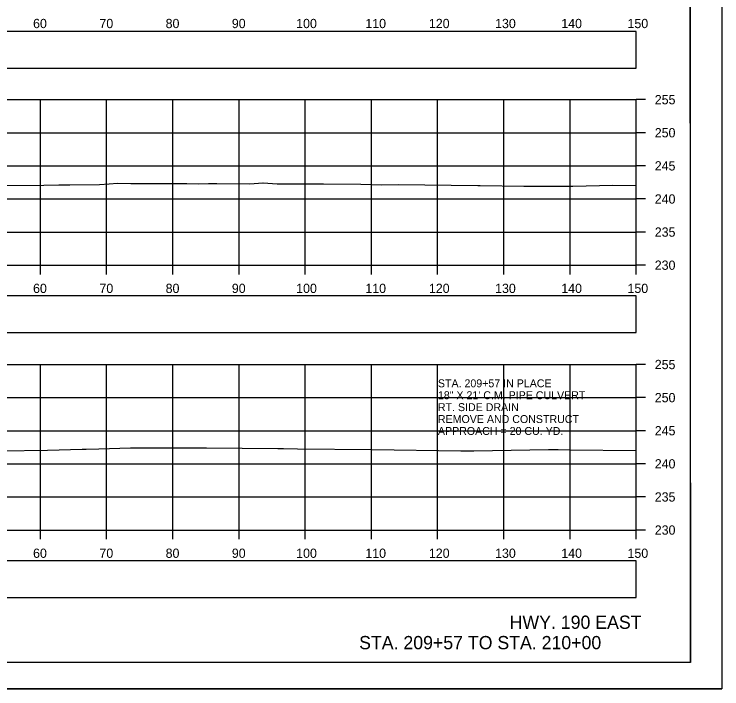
# Model space of a CAD drawing. Extents: x 1369627 to 1374022, y 380035 to 398173.
# Drawn here: x 1372154.6 to 1372261.5, y 381958.8 to 382060.7 of the extents above; entities that cross this region are included whole.
import ezdxf

# ---------------------------------------------------------------- set-up
doc = ezdxf.new("R2010")
doc.units = 0
for name, color, linetype in [('Default', 7, 'Continuous'), ('R_Axis', 7, 'Continuous'), ('R_Axis Annot', 7, 'Continuous'), ('R_Border', 7, 'Continuous'), ('R_Draft', 7, 'Continuous'), ('R_Exist Surface', 7, 'Continuous'), ('R_Grid', 7, 'Continuous'), ('R_No Plot', 7, 'Continuous'), ('R_Water', 7, 'Continuous')]:
    doc.layers.add(name, color=color, linetype=linetype)

msp = doc.modelspace()

# ---------------------------------------------------------------- linework, layer by layer
at = {"layer": 'Default'}
for points in [[(1371948.53, 382052.57), (1372248.53, 382052.57), (1372248.53, 382058.09), (1371948.53, 382058.09)], [(1371948.53, 382012.65), (1372248.53, 382012.65), (1372248.53, 382018.17), (1371948.53, 382018.17)], [(1371948.53, 381972.61), (1372248.53, 381972.61), (1372248.53, 381978.13), (1371948.53, 381978.13)]]:
    msp.add_lwpolyline(points, close=True, dxfattribs=at)
at = {"layer": 'R_Axis'}
for p, q in [((1372248.53, 382022.8), (1372248.53, 382047.8)), ((1372249.93, 382047.8), (1372248.53, 382047.8)), ((1372249.93, 382042.8), (1372248.53, 382042.8)), ((1372249.93, 382037.8), (1372248.53, 382037.8)), ((1372249.93, 382032.8), (1372248.53, 382032.8)), ((1372249.93, 382027.8), (1372248.53, 382027.8)), ((1371948.53, 382022.8), (1372248.53, 382022.8)), ((1372158.53, 382021.4), (1372158.53, 382022.8)), ((1372168.53, 382021.4), (1372168.53, 382022.8)), ((1372178.53, 382021.4), (1372178.53, 382022.8)), ((1372188.53, 382021.4), (1372188.53, 382022.8)), ((1372198.53, 382021.4), (1372198.53, 382022.8)), ((1372208.53, 382021.4), (1372208.53, 382022.8)), ((1372218.53, 382021.4), (1372218.53, 382022.8)), ((1372228.53, 382021.4), (1372228.53, 382022.8)), ((1372238.53, 382021.4), (1372238.53, 382022.8)), ((1372248.53, 382021.4), (1372248.53, 382022.8)), ((1372249.93, 382022.8), (1372248.53, 382022.8)), ((1372248.53, 381982.8), (1372248.53, 382007.8)), ((1372249.93, 382007.8), (1372248.53, 382007.8)), ((1372249.93, 382002.8), (1372248.53, 382002.8)), ((1372249.93, 381997.8), (1372248.53, 381997.8)), ((1372249.93, 381992.8), (1372248.53, 381992.8)), ((1372249.93, 381987.8), (1372248.53, 381987.8)), ((1371948.53, 381982.8), (1372248.53, 381982.8)), ((1372158.53, 381981.4), (1372158.53, 381982.8)), ((1372168.53, 381981.4), (1372168.53, 381982.8)), ((1372178.53, 381981.4), (1372178.53, 381982.8)), ((1372188.53, 381981.4), (1372188.53, 381982.8)), ((1372198.53, 381981.4), (1372198.53, 381982.8)), ((1372208.53, 381981.4), (1372208.53, 381982.8)), ((1372218.53, 381981.4), (1372218.53, 381982.8)), ((1372228.53, 381981.4), (1372228.53, 381982.8)), ((1372238.53, 381981.4), (1372238.53, 381982.8)), ((1372248.53, 381981.4), (1372248.53, 381982.8)), ((1372249.93, 381982.8), (1372248.53, 381982.8))]:
    msp.add_line(p, q, dxfattribs=at)
at = {"layer": 'R_Border'}
for q in [(1372256.71, 382168.26), (1371940.53, 381962.8)]:
    msp.add_line((1372256.71, 381962.8), q, dxfattribs=at)
at = {"layer": 'R_Exist Surface'}
for points in [[(1372147.79, 382034.83), (1372159.05, 382034.9), (1372161.28, 382034.95), (1372162.96, 382034.94), (1372167.46, 382034.99), (1372168.92, 382035.08), (1372170.16, 382035.21), (1372172.17, 382035.14), (1372175.1, 382035.13), (1372176.52, 382035.12), (1372180.65, 382035.12), (1372182.47, 382035.11), (1372183.9, 382035.13), (1372185.16, 382035.13), (1372190.17, 382035.1), (1372192.1, 382035.23), (1372192.15, 382035.23), (1372194.3, 382035.11), (1372195.46, 382035.09), (1372201.31, 382035.09), (1372206.94, 382035.03), (1372209.99, 382034.94), (1372212.55, 382034.97), (1372224.61, 382034.83), (1372224.96, 382034.82), (1372231.55, 382034.75), (1372238.96, 382034.71), (1372245.01, 382034.9), (1372248.53, 382034.85)], [(1372152.59, 381994.74), (1372159.59, 381994.88), (1372164.84, 381995.02), (1372165.06, 381995.03), (1372165.41, 381995.01), (1372167.33, 381995.06), (1372172.12, 381995.2), (1372175.79, 381995.23), (1372183.09, 381995.23), (1372183.61, 381995.22), (1372194.41, 381995.11), (1372195.24, 381995.1), (1372197.35, 381995.08), (1372208.61, 381994.96), (1372222.03, 381994.77), (1372223.99, 381994.75), (1372235.28, 381994.94), (1372236.75, 381994.96), (1372238.49, 381994.93), (1372248.53, 381994.79)]]:
    msp.add_lwpolyline(points, dxfattribs=at)
at = {"layer": 'R_Grid'}
for p, q in [((1371948.53, 382047.8), (1372248.53, 382047.8)), ((1372158.53, 382022.8), (1372158.53, 382047.8)), ((1372168.53, 382022.8), (1372168.53, 382047.8)), ((1372178.53, 382022.8), (1372178.53, 382047.8)), ((1372188.53, 382022.8), (1372188.53, 382047.8)), ((1372198.53, 382022.8), (1372198.53, 382047.8)), ((1372208.53, 382022.8), (1372208.53, 382047.8)), ((1372218.53, 382022.8), (1372218.53, 382047.8)), ((1372228.53, 382022.8), (1372228.53, 382047.8)), ((1372238.53, 382022.8), (1372238.53, 382047.8)), ((1372248.53, 382022.8), (1372248.53, 382047.8)), ((1371948.53, 382042.8), (1372248.53, 382042.8)), ((1371948.53, 382037.8), (1372248.53, 382037.8)), ((1371948.53, 382032.8), (1372248.53, 382032.8)), ((1371948.53, 382027.8), (1372248.53, 382027.8)), ((1371948.53, 382022.8), (1372248.53, 382022.8)), ((1371948.53, 382007.8), (1372248.53, 382007.8)), ((1372158.53, 381982.8), (1372158.53, 382007.8)), ((1372168.53, 381982.8), (1372168.53, 382007.8)), ((1372178.53, 381982.8), (1372178.53, 382007.8)), ((1372188.53, 381982.8), (1372188.53, 382007.8)), ((1372198.53, 381982.8), (1372198.53, 382007.8)), ((1372208.53, 381982.8), (1372208.53, 382007.8)), ((1372218.53, 381982.8), (1372218.53, 382007.8)), ((1372228.53, 381982.8), (1372228.53, 382007.8)), ((1372238.53, 381982.8), (1372238.53, 382007.8)), ((1372248.53, 381982.8), (1372248.53, 382007.8)), ((1371948.53, 382002.8), (1372248.53, 382002.8)), ((1371948.53, 381997.8), (1372248.53, 381997.8)), ((1371948.53, 381992.8), (1372248.53, 381992.8)), ((1371948.53, 381987.8), (1372248.53, 381987.8)), ((1371948.53, 381982.8), (1372248.53, 381982.8))]:
    msp.add_line(p, q, dxfattribs=at)
at = {"layer": 'R_No Plot'}
msp.add_line((1371928.13, 381958.82), (1372261.46, 381958.82), dxfattribs=at)
for points in [[(1371928.12, 382172.16), (1372261.46, 382172.16), (1372261.46, 381958.82), (1371928.12, 381958.82)], [(1372174.45, 382168.26), (1372194.07, 382168.26), (1372194.07, 382158.38), (1372210.18, 382158.38), (1372233.38, 382158.38), (1372233.38, 382125.71), (1372256.59, 382125.71), (1372256.71, 381962.8), (1371940.53, 381962.8), (1371940.53, 382168.26)]]:
    msp.add_lwpolyline(points, close=True, dxfattribs=at)

# ---------------------------------------------------------------- texts
at = {"layer": 'R_Axis Annot'}
for s, p in [('60', (1372157.41, 382058.6)), ('70', (1372167.44, 382058.6)), ('80', (1372177.44, 382058.6)), ('90', (1372187.44, 382058.6)), ('100', (1372197.16, 382058.6)), ('110', (1372207.61, 382058.6)), ('120', (1372217.21, 382058.6)), ('130', (1372227.21, 382058.6)), ('140', (1372237.21, 382058.6)), ('150', (1372247.21, 382058.6)), ('255', (1372251.33, 382047.1)), ('250', (1372251.33, 382042.1)), ('245', (1372251.33, 382037.1)), ('240', (1372251.33, 382032.1)), ('235', (1372251.33, 382027.1)), ('230', (1372251.33, 382022.1)), ('60', (1372157.41, 382018.6)), ('70', (1372167.44, 382018.6)), ('80', (1372177.44, 382018.6)), ('90', (1372187.44, 382018.6)), ('100', (1372197.16, 382018.6)), ('110', (1372207.61, 382018.6)), ('120', (1372217.21, 382018.6)), ('130', (1372227.21, 382018.6)), ('140', (1372237.21, 382018.6)), ('150', (1372247.21, 382018.6)), ('255', (1372251.33, 382007.1)), ('250', (1372251.33, 382002.1)), ('245', (1372251.33, 381997.1)), ('240', (1372251.33, 381992.1)), ('235', (1372251.33, 381987.1)), ('230', (1372251.33, 381982.1)), ('60', (1372157.41, 381978.6)), ('70', (1372167.44, 381978.6)), ('80', (1372177.44, 381978.6)), ('90', (1372187.44, 381978.6)), ('100', (1372197.16, 381978.6)), ('110', (1372207.61, 381978.6)), ('120', (1372217.21, 381978.6)), ('130', (1372227.21, 381978.6)), ('140', (1372237.21, 381978.6)), ('150', (1372247.21, 381978.6))]:
    msp.add_text(s, height=1.4, dxfattribs=at).set_placement(p)
at = {"layer": 'R_Draft'}
for s, p in [('HWY. 190 EAST', (1372229.41, 381967.88)), ('STA. 209+57 TO STA. 210+00', (1372206.67, 381964.8))]:
    msp.add_text(s, height=2, dxfattribs=at).set_placement(p)
at = {"layer": 'R_Water'}
for s, p in [('STA. 209+57 IN PLACE', (1372218.57, 382004.36)), ('18" X 21\' C.M. PIPE CULVERT', (1372218.57, 382002.56)), ('RT. SIDE DRAIN', (1372218.57, 382000.76)), ('REMOVE AND CONSTRUCT', (1372218.57, 381998.96)), ('APPROACH = 20 CU. YD.', (1372218.57, 381997.16))]:
    msp.add_text(s, height=1.2, dxfattribs=at).set_placement(p)

doc.saveas('drawing.dxf')
